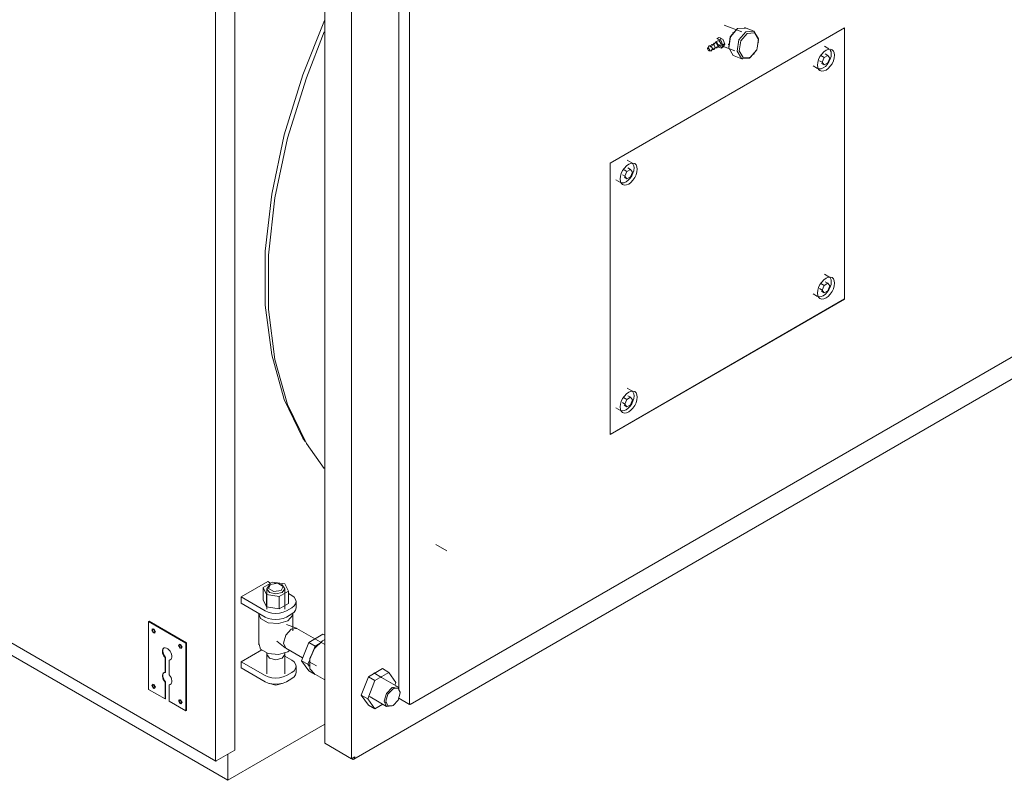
# Model space of a CAD drawing. Header units: metres. Extents: x -54598 to 1827199, y -329446 to -256744.
# Tile 396 of 474: x 221165 to 222471, y -287237 to -286229. Entities that reach past the tile are written whole.
import ezdxf

# ---------------------------------------------------------------- set-up
doc = ezdxf.new("R2010")
doc.units = ezdxf.units.M
doc.layers.add('M-EQPM', color=7, linetype='Continuous', lineweight=20)

# ---------------------------------------------------------------- blocks, each defined once
blk = doc.blocks.new('PREXTHERM RSW 1250 - PREXTHERM RSW 1250-733596-AKS22')
at = {"layer": 'M-EQPM'}
for p, q in [((11961.4, 13271.6), (11961.4, 14436)), ((11935.9, 14420.6), (11935.9, 13257.6)), ((12080.7, 14348.6), (12080.7, 13280.7)), ((12116, 13260.2), (12116, 14328.2)), ((12193.1, 14311.8), (12193.1, 13332.3)), ((12179, 13351.3), (12179, 14255.9)), ((12459.3, 14049.7), (12770.1, 14229.2)), ((12769.8, 14229), (12459.3, 14049.7)), ((12633.8, 14223.7), (12610.4, 14232.4)), ((12622.2, 14222.9), (12621.7, 14222.2)), ((12628, 14228), (12638.7, 14228.7)), ((12648.6, 14225.1), (12637.4, 14229.3)), ((12769.8, 13869.4), (12769.8, 14229)), ((12770.1, 14229.2), (12770.1, 13869.6)), ((12597, 14208.9), (12594.9, 14205.5)), ((12597.3, 14207.3), (12597.9, 14208.1)), ((12598, 14209.3), (12597.5, 14208.1)), ((12601.8, 14211.9), (12598.6, 14210)), ((12603.2, 14216), (12600.4, 14214.3)), ((12604.2, 14216.3), (12609, 14213.5)), ((12606.8, 14214.8), (12604.6, 14213.5)), ((12608.6, 14206.6), (12610.8, 14207.8)), ((12611.4, 14207.3), (12609, 14203.8)), ((12609.2, 14213.3), (12611.4, 14207.3)), ((12616.2, 14207.5), (12616.1, 14206.6)), ((12655.9, 14209.4), (12655.9, 14210.3)), ((12590.3, 14205), (12588.4, 14201.7)), ((12590.3, 14198.4), (12594.1, 14198.4)), ((12593.7, 14207), (12591.6, 14203.6)), ((12595.7, 14200.4), (12592.8, 14198.8)), ((12593.5, 14200.3), (12597.5, 14200.4)), ((12599, 14202.4), (12596.2, 14200.8)), ((12596.8, 14202.2), (12600.9, 14202.3)), ((12602.4, 14204.3), (12599.5, 14202.7)), ((12600.1, 14203.2), (12599.5, 14203.4)), ((12600.4, 14203.1), (12601.7, 14202.9)), ((12603.4, 14204.9), (12600.6, 14203.3)), ((12602.3, 14206.7), (12624.3, 14198.5)), ((12602.6, 14203.1), (12605.8, 14204.9)), ((12606.6, 14206.8), (12603.8, 14205.1)), ((12607.2, 14202.5), (12610, 14204.1)), ((12653.1, 14199.3), (12644, 14188.9)), ((12649.8, 14194), (12650.4, 14194.7)), ((12749.3, 14201.2), (12743.4, 14204.6)), ((12747.8, 14192.5), (12744.3, 14194.5)), ((12623.4, 14191.8), (12634.6, 14187.6)), ((12740.5, 14183.3), (12736.9, 14185.4)), ((12742.9, 14189.6), (12738.4, 14192.3)), ((12742.9, 14179.8), (12739.4, 14181.9)), ((12742.9, 14189.6), (12740.5, 14183.3)), ((12740.5, 14183.3), (12742.9, 14179.8)), ((12747.8, 14192.5), (12742.9, 14189.6)), ((12742.9, 14179.8), (12747.8, 14182.7)), ((12750.3, 14189), (12747.8, 14192.5)), ((12747.8, 14182.7), (12750.3, 14189)), ((12728.4, 14178.6), (12734.3, 14175.2)), ((12487.7, 14050.1), (12481.8, 14053.5)), ((12459, 13690), (12459, 14049.6)), ((12459.3, 14049.7), (12459.3, 13690.1)), ((12481.3, 14038.6), (12477.8, 14040.6)), ((12481.3, 14038.6), (12478.8, 14032.3)), ((12486.2, 14041.4), (12481.3, 14038.6)), ((12486.2, 14041.4), (12482.7, 14043.5)), ((12488.6, 14037.9), (12486.2, 14041.4)), ((12486.2, 14031.6), (12488.6, 14037.9)), ((12490.5, 14039.9), (12490.8, 14043.3)), ((12466.8, 14027.6), (12472.7, 14024.2)), ((12475.3, 14034.3), (12478.8, 14032.3)), ((12481.3, 14028.8), (12477.8, 14030.8)), ((12478.8, 14032.3), (12481.3, 14028.8)), ((12481.3, 14028.8), (12486.2, 14031.6)), ((10607.8, 14007.8), (11952, 13231.7)), ((12749.3, 13899.1), (12743.4, 13902.5)), ((12740.5, 13881.2), (12736.9, 13883.3)), ((12742.9, 13887.5), (12738.4, 13890.2)), ((12742.9, 13887.5), (12740.5, 13881.2)), ((12740.5, 13881.2), (12742.9, 13877.7)), ((12747.8, 13890.4), (12742.9, 13887.5)), ((12747.8, 13890.4), (12744.3, 13892.4)), ((12750.3, 13886.9), (12747.8, 13890.4)), ((12747.8, 13880.6), (12750.3, 13886.9)), ((12770.1, 13869.6), (12459, 13690)), ((12459.3, 13690.1), (12769.8, 13869.4)), ((12728.4, 13876.5), (12734.3, 13873.1)), ((12742.9, 13877.7), (12739.4, 13879.8)), ((12742.9, 13877.7), (12747.8, 13880.6)), ((12193.7, 13332), (13035.4, 13818)), ((12119.3, 13259.6), (13079.5, 13814)), ((12487.7, 13748), (12481.8, 13751.4)), ((12481.3, 13736.5), (12476.8, 13739.1)), ((12486.2, 13739.3), (12481.3, 13736.5)), ((12486.2, 13739.3), (12482.7, 13741.4)), ((12488.6, 13735.8), (12486.2, 13739.3)), ((12466.8, 13725.5), (12472.7, 13722)), ((12475.3, 13732.2), (12478.8, 13730.2)), ((12481.3, 13726.7), (12477.8, 13728.7)), ((12481.3, 13736.5), (12478.8, 13730.2)), ((12478.8, 13730.2), (12481.3, 13726.7)), ((12481.3, 13726.7), (12486.2, 13729.5)), ((12486.2, 13729.5), (12488.6, 13735.8)), ((11221.9, 13669.5), (11936.1, 13257.2)), ((12228.1, 13544.1), (12242.6, 13535.7)), ((12005, 13495), (11969.7, 13474.6)), ((12011.2, 13494.4), (11998.9, 13487.4)), ((12008.6, 13492.9), (12005, 13495)), ((12008.6, 13491.3), (12007.2, 13490.5)), ((12027.9, 13491.9), (12011.2, 13494.4)), ((12015.6, 13492.5), (12014, 13492.5)), ((12024.1, 13490.5), (12022.7, 13491.3)), ((12032.4, 13482.2), (12027.9, 13491.9)), ((11998.9, 13487.4), (12003.4, 13477.7)), ((11998.9, 13487.4), (11998.9, 13471)), ((12003.4, 13477.7), (12020.1, 13475.1)), ((12003.4, 13477.7), (12003.4, 13461.4)), ((12003.7, 13485.6), (12003.7, 13458.4)), ((12020.1, 13475.1), (12032.4, 13482.2)), ((12027.6, 13458.4), (12027.6, 13485.6)), ((12032.4, 13482.2), (12032.4, 13465.9)), ((12036.9, 13476.6), (12032.4, 13479.2)), ((11969.7, 13474.6), (12001.5, 13456.2)), ((11969.7, 13474.6), (11969.7, 13466.4)), ((12001.5, 13448), (11969.7, 13466.4)), ((12003.4, 13461.4), (11998.9, 13471)), ((12020.1, 13475.1), (12020.1, 13458.8)), ((12032.4, 13465.9), (12020.1, 13458.8)), ((12042.7, 13460.3), (12042.7, 13468.5)), ((11993.1, 13452.1), (11993.1, 13411.3)), ((12020.1, 13458.8), (12003.4, 13461.4)), ((12029.8, 13456.2), (12036.9, 13460.3)), ((12036.9, 13452.1), (12029.8, 13448)), ((12038.1, 13429.8), (12038.1, 13452.1)), ((11846.9, 13442), (11847.6, 13442.4)), ((11896.3, 13413.4), (11846.9, 13442)), ((11846.9, 13442), (11846.9, 13352.2)), ((11847.6, 13442.4), (11897.1, 13413.9)), ((12043.1, 13433.1), (12029.8, 13438.2)), ((11852.4, 13432.4), (11851.8, 13432)), ((11854.8, 13426.8), (11855.4, 13427.2)), ((12043.8, 13432.8), (12036.3, 13432)), ((12080.7, 13411.5), (12043.8, 13432.8)), ((12059.3, 13414.4), (12078.1, 13425.3)), ((12078.1, 13425.3), (12080.7, 13423.8)), ((11887.8, 13412), (11887.2, 13411.6)), ((11897.1, 13413.9), (11896.3, 13413.4)), ((11896.3, 13323.6), (11896.3, 13413.4)), ((11897.1, 13413.9), (11897.1, 13324)), ((12017.1, 13416.2), (12028.1, 13407.2)), ((12049.9, 13390.2), (12059.3, 13414.4)), ((12059.3, 13414.4), (12067.8, 13409.6)), ((12074.5, 13413.4), (12067.8, 13409.6)), ((12077.8, 13416.6), (12077.2, 13416.2)), ((12077.8, 13416.6), (12080.9, 13418.1)), ((11890.2, 13406.4), (11890.8, 13406.8)), ((11997, 13404.6), (11969.7, 13388.8)), ((12003.7, 13398.2), (12003.7, 13372.7)), ((12004, 13400.6), (12003.8, 13398.7)), ((12024.1, 13393.4), (12027.5, 13398.2)), ((12027.5, 13398.7), (12027.3, 13400.9)), ((12027.5, 13372.7), (12027.5, 13398.2)), ((12028.8, 13406.7), (12051.3, 13393.8)), ((12031.5, 13402.1), (12034.3, 13404.2)), ((12067.8, 13409.6), (12063.2, 13397.7)), ((11868.8, 13394.2), (11869.5, 13394.6)), ((11868.8, 13374.7), (11868.8, 13394.2)), ((11869.5, 13394.6), (11869.5, 13375.1)), ((11874.4, 13390.9), (11874.4, 13371.5)), ((11969.7, 13388.8), (12001.5, 13370.5)), ((11969.7, 13388.8), (11969.7, 13380.7)), ((12036.9, 13390.9), (12027.5, 13396.3)), ((12059.3, 13376.9), (12049.9, 13390.2)), ((12049.9, 13390.2), (12058.4, 13385.4)), ((12060.7, 13391.3), (12058.4, 13385.4)), ((12058.4, 13385.4), (12060, 13383)), ((12059.8, 13386.2), (12059.8, 13385.4)), ((12059.9, 13388.8), (12069.6, 13383.2)), ((11868.8, 13374.7), (11869.5, 13375.1)), ((12001.5, 13362.3), (11969.7, 13380.7)), ((12029.8, 13370.5), (12036.9, 13374.6)), ((12042.7, 13374.6), (12042.7, 13382.7)), ((12059.3, 13376.9), (12067.8, 13372)), ((12065.1, 13373.7), (12080.7, 13364.7)), ((12138.5, 13368.7), (12157.3, 13379.6)), ((12155.8, 13368.1), (12145.6, 13374)), ((12165.7, 13374.7), (12147, 13363.8)), ((12157.3, 13379.6), (12165.7, 13374.7)), ((12175.1, 13361.3), (12165.7, 13374.7)), ((11852.4, 13358.9), (11851.8, 13358.5)), ((11868.8, 13361.6), (11869.5, 13362)), ((11868.8, 13339.6), (11868.8, 13361.6)), ((11869.5, 13362), (11869.5, 13340)), ((12036.9, 13366.4), (12029.8, 13362.3)), ((12129.1, 13344.5), (12138.5, 13368.7)), ((12147, 13363.8), (12137.6, 13339.6)), ((12138.5, 13368.7), (12147, 13363.8)), ((12177.6, 13355.5), (12155.8, 13368.1)), ((12173.7, 13357.6), (12175.1, 13361.3)), ((11846.9, 13352.2), (11868.8, 13339.6)), ((11854.8, 13353.3), (11855.4, 13353.7)), ((11874.4, 13358.3), (11874.4, 13336.3)), ((12171.9, 13353), (12172.7, 13355)), ((12180.7, 13347.4), (12180.7, 13348.6)), ((11868.8, 13339.6), (11869.5, 13340)), ((11874.4, 13336.3), (11896.3, 13323.6)), ((11887.8, 13338.5), (11887.2, 13338.1)), ((11890.2, 13332.9), (11890.8, 13333.3)), ((12138.5, 13331.2), (12129.1, 13344.5)), ((12129.1, 13344.5), (12137.6, 13339.6)), ((12137.6, 13339.6), (12147, 13326.3)), ((12139.1, 13343.1), (12140.8, 13342.1)), ((12140.8, 13342.1), (12162.6, 13329.5)), ((12147, 13326.3), (12157.8, 13332.6)), ((12160.6, 13334.1), (12162.2, 13335.1)), ((12193.1, 13332.3), (12179, 13340.5)), ((12193.1, 13332.3), (12193.7, 13332.7)), ((12193.7, 13332.7), (12193.7, 13332)), ((11896.3, 13323.6), (11897.1, 13324)), ((12138.5, 13331.2), (12147, 13326.3)), ((12170.1, 13330.3), (12171.2, 13330.9)), ((11952, 13231.7), (12080.7, 13306)), ((12080.7, 13280.7), (12116, 13260.2)), ((11936.5, 13257.3), (11961.4, 13271.6)), ((11952, 13231.7), (11952, 13266.2)), ((12116, 13260.2), (12120.3, 13262.7)), ((12120.3, 13262.7), (12120.3, 13261.9))]:
    blk.add_line(p, q, dxfattribs=at)
for points in [[(12054.5, 13680.6, 0), (12051.6, 13685.3, 0), (12027, 13736.5, 0), (12010.3, 13795.7, 0), (12001.8, 13861.6, 0), (12001.8, 13933, 0), (12010.3, 14008.7, 0), (12027, 14087.1, 0), (12051.6, 14166.8, 0), (12080.4, 14238.9, 0)], [(12080, 13645, 0), (12056.2, 13678.2, 0), (12031.4, 13729.8, 0), (12014.6, 13789.3, 0), (12006.1, 13855.7, 0), (12006.1, 13927.5, 0), (12014.6, 14003.6, 0), (12031.4, 14082.6, 0), (12056.2, 14162.8, 0), (12080, 14223.6, 0)], [(12623.4, 14191.8, 0), (12622.2, 14192.4, 0), (12616.3, 14202.4, 0), (12618.7, 14217.1, 0), (12628, 14228, 0)], [(12616.3, 14203.7, 0), (12618.5, 14217, 0), (12626.8, 14226.8, 0)], [(12644, 14188.9, 0), (12633.3, 14188.2, 0), (12627.4, 14198.2, 0), (12629.8, 14213, 0), (12639.1, 14223.9, 0)], [(12645.2, 14190.1, 0), (12635.5, 14189.5, 0), (12630.3, 14198.5, 0), (12632.4, 14211.8, 0), (12640.8, 14221.6, 0)], [(12639.1, 14223.9, 0), (12649.8, 14224.5, 0), (12655.7, 14214.5, 0), (12654.3, 14202.1, 0)], [(12640.8, 14221.6, 0), (12650.4, 14222.2, 0), (12655.7, 14213.2, 0), (12653.5, 14199.9, 0), (12645.2, 14190.1, 0)], [(12593.7, 14207, 0), (12596.2, 14207.3, 0), (12599, 14202.4, 0)], [(12597, 14208.9, 0), (12599.5, 14209.2, 0), (12602.4, 14204.3, 0)], [(12598.6, 14210, 0), (12600.6, 14209.8, 0), (12603.4, 14204.9, 0)], [(12601.4, 14214.6, 0), (12606.2, 14211.8, 0), (12608.6, 14205.6, 0)], [(12601.8, 14211.9, 0), (12603.8, 14211.7, 0), (12606.6, 14206.8, 0)], [(12588.2, 14201.1, 0), (12589.6, 14201.9, 0), (12591.1, 14199.4, 0)], [(12591.1, 14199.4, 0), (12589.6, 14198.6, 0), (12588.2, 14201.1, 0)], [(12590.3, 14205, 0), (12592.8, 14205.3, 0), (12595.7, 14200.4, 0)], [(12608.6, 14205.6, 0), (12606.2, 14202.2, 0), (12602.2, 14204.1, 0)], [(12734.1, 14179.6, 0), (12734.4, 14183.2, 0), (12735.6, 14187, 0), (12737.4, 14190.8, 0), (12739.7, 14194.2, 0), (12742.4, 14197.1, 0), (12745.4, 14199.2, 0), (12748.3, 14200.5, 0), (12751, 14200.7, 0), (12753.4, 14200, 0), (12755.2, 14198.3, 0), (12756.3, 14195.8, 0), (12756.7, 14192.7, 0)], [(12735.1, 14174.9, 0), (12736.5, 14174.5, 0), (12739.1, 14174.8, 0), (12741.8, 14175.9, 0), (12744.6, 14177.9, 0), (12747.1, 14180.6, 0), (12749.3, 14183.9, 0), (12751, 14187.4, 0), (12752.1, 14190.9, 0), (12752.4, 14194.3, 0)], [(12752.4, 14194.3, 0), (12752.1, 14197.3, 0), (12751, 14199.6, 0)], [(12756.7, 14192.7, 0), (12756.3, 14189.1, 0), (12755.2, 14185.3, 0), (12753.4, 14181.5, 0), (12751, 14178.1, 0), (12748.3, 14175.2, 0), (12745.4, 14173.1, 0), (12742.4, 14171.8, 0), (12739.7, 14171.6, 0), (12737.4, 14172.3, 0), (12735.6, 14174, 0), (12734.4, 14176.5, 0), (12734.1, 14179.6, 0)], [(12472.4, 14028.6, 0), (12472.8, 14032.2, 0), (12473.9, 14036, 0), (12475.7, 14039.7, 0), (12478.1, 14043.1, 0), (12480.8, 14046, 0), (12483.7, 14048.2, 0), (12486.7, 14049.4, 0), (12489.4, 14049.7, 0), (12491.7, 14049, 0), (12493.5, 14047.3, 0), (12494.7, 14044.8, 0), (12495.1, 14041.6, 0)], [(12495.1, 14041.6, 0), (12494.7, 14038, 0), (12493.5, 14034.2, 0), (12491.7, 14030.5, 0), (12489.4, 14027.1, 0), (12486.7, 14024.2, 0), (12483.7, 14022, 0), (12480.8, 14020.8, 0), (12478.1, 14020.5, 0), (12475.7, 14021.2, 0), (12473.9, 14022.9, 0), (12472.8, 14025.4, 0), (12472.4, 14028.6, 0)], [(12473.3, 14023.8, 0), (12474.9, 14023.5, 0), (12477.5, 14023.7, 0), (12480.2, 14024.9, 0), (12483, 14026.9, 0), (12485.5, 14029.6, 0), (12487.7, 14032.8, 0), (12489.4, 14036.3, 0), (12490.4, 14039.5, 0)], [(12490.8, 14043.3, 0), (12490.5, 14046.2, 0), (12489.4, 14048.6, 0), (12488.2, 14049.8, 0)], [(12734.1, 13877.5, 0), (12734.4, 13881.1, 0), (12735.6, 13884.9, 0), (12737.4, 13888.7, 0), (12739.7, 13892.1, 0), (12742.4, 13895, 0), (12745.4, 13897.1, 0), (12748.3, 13898.4, 0), (12751, 13898.6, 0), (12753.4, 13897.9, 0), (12755.2, 13896.2, 0), (12756.3, 13893.7, 0), (12756.7, 13890.6, 0)], [(12752.4, 13892.2, 0), (12752.1, 13895.2, 0), (12751, 13897.5, 0)], [(12756.7, 13890.6, 0), (12756.3, 13887, 0), (12755.2, 13883.2, 0), (12753.4, 13879.4, 0), (12751, 13876, 0), (12748.3, 13873.1, 0), (12745.4, 13871, 0), (12742.4, 13869.7, 0), (12739.7, 13869.5, 0), (12737.4, 13870.2, 0), (12735.6, 13871.9, 0), (12734.4, 13874.4, 0), (12734.1, 13877.5, 0)], [(12735.1, 13872.8, 0), (12736.5, 13872.4, 0), (12739.1, 13872.7, 0), (12741.8, 13873.8, 0), (12744.6, 13875.8, 0), (12747.1, 13878.5, 0), (12749.3, 13881.8, 0), (12751, 13885.3, 0), (12752.1, 13888.8, 0), (12752.4, 13892.2, 0)], [(12472.4, 13726.5, 0), (12472.8, 13730.1, 0), (12473.9, 13733.9, 0), (12475.7, 13737.6, 0), (12478.1, 13741, 0), (12480.8, 13743.9, 0), (12483.7, 13746.1, 0), (12486.7, 13747.3, 0), (12489.4, 13747.6, 0), (12491.7, 13746.9, 0), (12493.5, 13745.2, 0), (12494.7, 13742.7, 0), (12495.1, 13739.5, 0)], [(12495.1, 13739.5, 0), (12494.7, 13735.9, 0), (12493.5, 13732.1, 0), (12491.7, 13728.4, 0), (12489.4, 13724.9, 0), (12486.7, 13722.1, 0), (12483.7, 13719.9, 0), (12480.8, 13718.7, 0), (12478.1, 13718.4, 0), (12475.7, 13719.1, 0), (12473.9, 13720.8, 0), (12472.8, 13723.3, 0), (12472.4, 13726.5, 0)], [(12473.4, 13721.7, 0), (12474.9, 13721.4, 0), (12477.5, 13721.6, 0), (12480.2, 13722.8, 0), (12483, 13724.8, 0), (12485.5, 13727.5, 0), (12487.7, 13730.7, 0), (12489.4, 13734.2, 0), (12490.5, 13737.8, 0), (12490.8, 13741.2, 0)], [(12490.8, 13741.2, 0), (12490.5, 13744.1, 0), (12489.4, 13746.5, 0), (12489.1, 13746.9, 0)], [(12007.2, 13490.5, 0), (12003.7, 13485.6, 0), (12007.2, 13480.7, 0), (12015.6, 13478.7, 0), (12024.1, 13480.7, 0)], [(12008.6, 13491.3, 0), (12006, 13485.7, 0), (12013.1, 13481.7, 0), (12022.7, 13483.2, 0)], [(12022.7, 13483.2, 0), (12025.3, 13488.7, 0), (12018.2, 13492.8, 0), (12008.6, 13491.3, 0)], [(12024.1, 13480.7, 0), (12027.6, 13485.6, 0), (12024.1, 13490.5, 0)], [(12036.9, 13460.3, 0), (12040, 13462.7, 0), (12042, 13465.5, 0), (12042.7, 13468.5, 0), (12042, 13471.4, 0), (12040, 13474.2, 0), (12036.9, 13476.6, 0)], [(11993.1, 13452.1, 0), (11995.6, 13446.2, 0), (12005.4, 13440.5, 0), (12019.2, 13439.3, 0), (12031.5, 13442.9, 0)], [(12001.5, 13456.2, 0), (12005.6, 13454.4, 0), (12010.5, 13453.2, 0), (12015.6, 13452.8, 0), (12020.8, 13453.2, 0), (12025.6, 13454.4, 0), (12029.8, 13456.2, 0)], [(12031.5, 13442.9, 0), (12037.9, 13450.1, 0), (12038.1, 13452.1, 0)], [(12042.7, 13460.3, 0), (12042, 13457.3, 0), (12040, 13454.5, 0), (12036.9, 13452.1, 0)], [(12029.8, 13448, 0), (12025.6, 13446.2, 0), (12020.8, 13445.1, 0), (12015.6, 13444.7, 0), (12010.5, 13445.1, 0), (12005.6, 13446.2, 0), (12001.5, 13448, 0)], [(11853.3, 13427, 0), (11851.2, 13430.7, 0), (11853.3, 13431.9, 0)], [(11853.9, 13427.3, 0), (11851.8, 13431, 0), (11853.9, 13432.2, 0)], [(11853.3, 13431.9, 0), (11855.4, 13428.2, 0), (11853.3, 13427, 0)], [(11853.9, 13432.2, 0), (11856, 13428.6, 0), (11853.9, 13427.3, 0)], [(12036.3, 13432, 0), (12028.8, 13424.1, 0), (12025.7, 13413.6, 0), (12028.8, 13406.7, 0)], [(11888.7, 13406.6, 0), (11886.6, 13410.2, 0), (11888.7, 13411.5, 0)], [(11889.3, 13406.9, 0), (11887.2, 13410.6, 0), (11889.3, 13411.8, 0)], [(11888.7, 13411.5, 0), (11890.8, 13407.8, 0), (11888.7, 13406.6, 0)], [(11889.3, 13411.8, 0), (11891.4, 13408.1, 0), (11889.3, 13406.9, 0)], [(11993.4, 13413.3, 0), (11995.6, 13405.4, 0), (12005.4, 13399.7, 0), (12019.2, 13398.5, 0), (12031.5, 13402.1, 0)], [(12067.2, 13372.8, 0), (12060.7, 13379.5, 0), (12060.7, 13392.3, 0), (12067.2, 13406.5, 0), (12077.8, 13416.6, 0)], [(12060.7, 13380.5, 0), (12060.7, 13392.9, 0), (12067, 13406.5, 0), (12077.2, 13416.2, 0)], [(11868.8, 13394.2, 0), (11867.4, 13396, 0), (11866.3, 13398, 0), (11865.6, 13400.1, 0), (11865.3, 13402.2, 0), (11865.3, 13404, 0), (11865.8, 13405.5, 0), (11866.6, 13406.6, 0), (11867.8, 13407.3, 0), (11869.2, 13407.4, 0), (11870.8, 13406.9, 0), (11872.4, 13406, 0), (11874, 13404.6, 0), (11875.4, 13402.9, 0), (11876.6, 13400.9, 0), (11877.4, 13398.8, 0), (11877.9, 13396.8, 0), (11877.9, 13394.8, 0), (11877.6, 13393.2, 0), (11876.9, 13392, 0), (11875.8, 13391.2, 0), (11874.4, 13390.9, 0)], [(11867.3, 13407, 0), (11866.5, 13405.9, 0), (11866, 13404.4, 0), (11866, 13402.6, 0), (11866.3, 13400.5, 0), (11867.1, 13398.5, 0), (11868.1, 13396.4, 0), (11869.5, 13394.6, 0)], [(12003.7, 13398.2, 0), (12007.2, 13393.4, 0), (12015.6, 13391.4, 0), (12024.1, 13393.4, 0)], [(12036.9, 13374.6, 0), (12040, 13376.9, 0), (12042, 13379.7, 0), (12042.7, 13382.7, 0), (12042, 13385.7, 0), (12040, 13388.5, 0), (12036.9, 13390.9, 0)], [(11868.8, 13361.6, 0), (11867.5, 13363.3, 0), (11866.4, 13365.2, 0), (11865.7, 13367.3, 0), (11865.3, 13369.2, 0), (11865.3, 13371.1, 0), (11865.7, 13372.6, 0), (11866.4, 13373.7, 0), (11867.5, 13374.5, 0), (11868.8, 13374.7, 0)], [(11867.1, 13374.2, 0), (11866.4, 13373, 0), (11866, 13371.5, 0), (11866, 13369.7, 0), (11866.4, 13367.7, 0), (11867.1, 13365.7, 0), (11868.2, 13363.7, 0), (11869.5, 13362, 0)], [(11874.4, 13371.5, 0), (11875.7, 13369.7, 0), (11876.8, 13367.8, 0), (11877.5, 13365.7, 0), (11877.9, 13363.8, 0), (11877.9, 13362, 0), (11877.5, 13360.4, 0), (11876.8, 13359.3, 0), (11875.7, 13358.5, 0), (11874.4, 13358.3, 0)], [(12042.7, 13374.6, 0), (12042, 13371.6, 0), (12040, 13368.8, 0), (12036.9, 13366.4, 0)], [(11853.3, 13353.5, 0), (11851.2, 13357.2, 0), (11853.3, 13358.4, 0)], [(11853.9, 13353.8, 0), (11851.8, 13357.5, 0), (11853.9, 13358.7, 0)], [(11853.3, 13358.4, 0), (11855.4, 13354.7, 0), (11853.3, 13353.5, 0)], [(11853.9, 13358.7, 0), (11856, 13355.1, 0), (11853.9, 13353.8, 0)], [(12001.5, 13370.5, 0), (12005.6, 13368.6, 0), (12010.5, 13367.5, 0), (12015.6, 13367.1, 0), (12020.8, 13367.5, 0), (12025.6, 13368.6, 0), (12029.8, 13370.5, 0)], [(12029.8, 13362.3, 0), (12025.6, 13360.5, 0), (12020.8, 13359.3, 0), (12015.6, 13358.9, 0), (12010.5, 13359.3, 0), (12005.6, 13360.5, 0), (12001.5, 13362.3, 0)], [(12007.2, 13359.9, 0), (12015.6, 13357.9, 0), (12024.1, 13359.9, 0)], [(12170.1, 13330.3, 0), (12162.6, 13329.5, 0), (12159.5, 13336.4, 0), (12162.6, 13346.8, 0), (12170.1, 13354.8, 0)], [(12171.2, 13330.9, 0), (12164.5, 13330.2, 0), (12161.7, 13336.4, 0), (12164.5, 13345.8, 0), (12171.2, 13352.9, 0)], [(12170.1, 13354.8, 0), (12177.6, 13355.5, 0), (12180.7, 13348.6, 0)], [(12171.2, 13352.9, 0), (12178, 13353.6, 0), (12180.7, 13347.4, 0), (12178, 13338, 0), (12171.2, 13330.9, 0)], [(11888.7, 13333.1, 0), (11886.6, 13336.8, 0), (11888.7, 13338, 0)], [(11889.3, 13333.4, 0), (11887.2, 13337.1, 0), (11889.3, 13338.3, 0)], [(11888.7, 13338, 0), (11890.8, 13334.3, 0), (11888.7, 13333.1, 0)], [(11889.3, 13338.3, 0), (11891.4, 13334.7, 0), (11889.3, 13333.4, 0)], [(11935.9, 13257.6, 0), (11936, 13257.4, 0), (11936, 13257.3, 0), (11936.1, 13257.2, 0), (11936.2, 13257.2, 0), (11936.4, 13257.2, 0), (11936.5, 13257.3, 0)], [(12120.3, 13261.9, 0), (12120.2, 13260.9, 0), (12119.8, 13260.1, 0), (12119.3, 13259.6, 0), (12118.5, 13259.4, 0), (12117.7, 13259.4, 0), (12116.8, 13259.8, 0)]]:
    blk.add_polyline3d(points, dxfattribs=at)
blk = doc.blocks.new('fsdfasdf')
at = {"layer": 'M-EQPM'}
blk.add_blockref('PREXTHERM RSW 1250 - PREXTHERM RSW 1250-733596-AKS22', (441198.9, 86567.3), dxfattribs=at)

msp = doc.modelspace()

# ---------------------------------------------------------------- block references
at = {"color": 5, "lineweight": 30}
msp.add_blockref('fsdfasdf', (-231710.1, -387036.1), dxfattribs=at)

doc.saveas('drawing.dxf')
